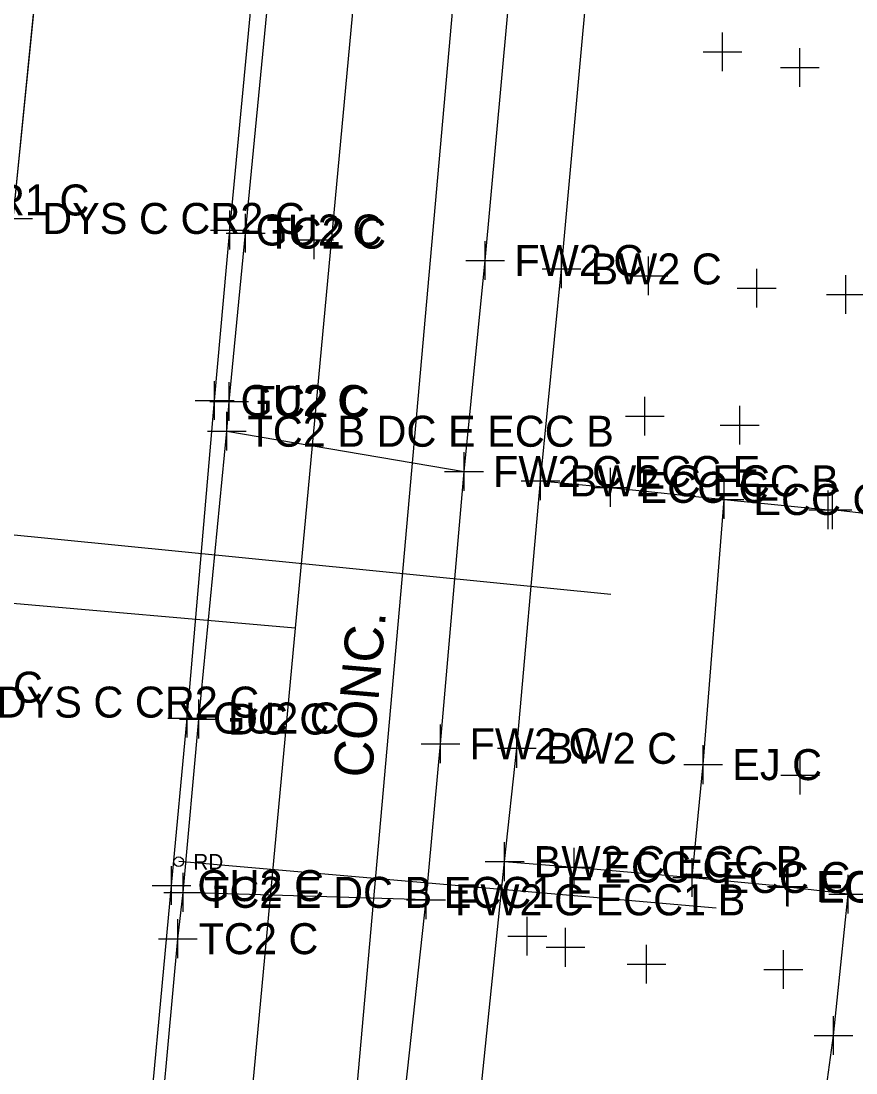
# Model space of a CAD drawing. Extents: x 1363693 to 1365209, y 422201 to 424153.
# Drawn here: x 1364260.2 to 1364303.2, y 423219.1 to 423273.4 of the extents above; entities that cross this region are included whole.
import ezdxf

# ---------------------------------------------------------------- set-up
doc = ezdxf.new("R2010")
doc.units = 0
for name, color, linetype in [('BASELINE-CL-RW', 7, 'Continuous'), ('DR_X_Cells', 7, 'Continuous'), ('DR_X_Drive_Pipe', 7, 'Continuous'), ('DR_X_Text', 7, 'Continuous'), ('O-ALGN-BASELINE-WERK-CL-RW', 7, 'Continuous'), ('O-ALGN-TEXT-BASELINE-WERK-CL-RW', 7, 'Continuous'), ('OWNERS', 7, 'Continuous'), ('PM_X_Channelizing_Line', 7, 'Continuous'), ('PM_X_CL_Double_Solid', 7, 'Continuous'), ('PV_X_Driveway', 7, 'Continuous'), ('PV_X_Joint', 7, 'Continuous'), ('RD_X_Text', 7, 'Continuous'), ('SV_X_Original_Ground', 7, 'Continuous'), ('SV_X_Shot_Marker', 7, 'Continuous'), ('UT_X_Gas', 7, 'Continuous'), ('UT_X_Telecom', 7, 'Continuous'), ('UT_X_Water', 7, 'Continuous')]:
    doc.layers.add(name, color=color, linetype=linetype)

msp = doc.modelspace()

# ---------------------------------------------------------------- linework, layer by layer
at = {"layer": 'BASELINE-CL-RW'}
for p, q in [((1364269.34, 423237.406), (1364270.78, 423252.258)), ((1364268.539, 423228.461), (1364269.34, 423237.406))]:
    msp.add_line(p, q, dxfattribs=at)
for points in [[(1364270.78, 423252.258), (1364270.905, 423253.79), (1364271.755, 423262.479), (1364274.148, 423287.365), (1364276.542, 423312.126), (1364276.629, 423313.518), (1364276.817, 423315.341)], [(1364268.539, 423228.461), (1364269.34, 423237.406), (1364270.78, 423252.258)], [(1364264.815, 423188.013), (1364267.006, 423212.341), (1364268.256, 423226.071), (1364268.539, 423228.461)]]:
    msp.add_lwpolyline(points, dxfattribs=at)
at = {"layer": 'DR_X_Cells'}
msp.add_circle((1364268.304, 423230.04), 0.25, dxfattribs=at)
at = {"layer": 'DR_X_Drive_Pipe'}
msp.add_line((1364268.302, 423230.064), (1364296.039, 423227.666), dxfattribs=at)
at = {"layer": 'O-ALGN-BASELINE-WERK-CL-RW'}
msp.add_lwpolyline([(1364249.902, 423158.791), (1364250.503, 423164.512), (1364252.607, 423188.339), (1364254.923, 423212.972), (1364257.404, 423238.28), (1364259.756, 423263.24), (1364262.23, 423287.907), (1364264.525, 423313.109), (1364266.799, 423338.059), (1364269.18, 423362.6), (1364270.898, 423383.042), (1364271.421, 423387.792), (1364273.694, 423412.788), (1364274.267, 423419.877), (1364276.088, 423437.913), (1364278.182, 423462.848), (1364280.153, 423481.654), (1364280.683, 423487.482), (1364283.085, 423512.281), (1364285.368, 423537.055), (1364287.801, 423562.038)], dxfattribs=at)
at = {"layer": 'O-ALGN-TEXT-BASELINE-WERK-CL-RW'}
for points in [[(1364277.041, 423186.453), (1364279.249, 423211.34), (1364281.062, 423228.074), (1364281.809, 423236.125), (1364283.024, 423250.18), (1364284.121, 423261.072), (1364286.393, 423285.925), (1364288.893, 423310.853), (1364289.461, 423315.932), (1364291.285, 423335.668), (1364291.825, 423341.593), (1364293.598, 423360.72), (1364295.788, 423384.44), (1364295.973, 423385.791), (1364296.712, 423394.509), (1364298.068, 423410.324), (1364299.056, 423420.392), (1364298.963, 423423.182), (1364298.651, 423425.956), (1364298.651, 423425.956), (1364298.044, 423429.016), (1364297.169, 423432.011), (1364297.169, 423432.011)], [(1364280.967, 423186.048), (1364283.2, 423210.994), (1364283.267, 423212.437), (1364283.699, 423216.351), (1364285.121, 423230.045), (1364285.744, 423235.895), (1364286.966, 423249.699), (1364288.049, 423260.634), (1364290.333, 423285.623)]]:
    msp.add_lwpolyline(points, dxfattribs=at)
at = {"layer": 'OWNERS'}
for p, q in [((1364270.78, 423252.258), (1364283.024, 423250.18)), ((1364281.062, 423228.074), (1364268.539, 423228.461))]:
    msp.add_line(p, q, dxfattribs=at)
for points in [[(1364263.974, 423188.104), (1364266.432, 423212.687), (1364267.926, 423228.81), (1364268.734, 423237.459), (1364270.156, 423253.843), (1364270.935, 423262.642), (1364273.302, 423287.489), (1364275.861, 423312.256), (1364278.117, 423337.291), (1364278.887, 423344.525), (1364280.523, 423362.288), (1364282.564, 423384.505), (1364282.845, 423386.962), (1364283.643, 423396.734), (1364284.072, 423402.846), (1364284.5, 423405.767)], [(1364286.966, 423249.699), (1364290.579, 423249.362), (1364296.457, 423248.735), (1364301.822, 423248.197)], [(1364285.121, 423230.045), (1364288.715, 423229.763), (1364294.803, 423229.228), (1364299.69, 423228.757)]]:
    msp.add_lwpolyline(points, dxfattribs=at)
at = {"layer": 'PM_X_Channelizing_Line'}
msp.add_line((1364259.756, 423263.24), (1364262.23, 423287.907), dxfattribs=at)
at = {"layer": 'PM_X_CL_Double_Solid'}
msp.add_line((1364259.756, 423263.24), (1364262.23, 423287.907), dxfattribs=at)
at = {"layer": 'PV_X_Driveway'}
for points in [[(1364286.966, 423249.699), (1364290.579, 423249.362), (1364296.457, 423248.735), (1364301.822, 423248.197)], [(1364313.322, 423246.984), (1364307.716, 423247.545), (1364302.036, 423248.209)], [(1364285.121, 423230.045), (1364288.715, 423229.763), (1364294.803, 423229.228), (1364299.69, 423228.757)], [(1364291.68, 423215.321), (1364296.135, 423214.804), (1364301.16, 423214.262), (1364302.09, 423221.069), (1364302.853, 423228.374), (1364299.752, 423228.735)]]:
    msp.add_lwpolyline(points, dxfattribs=at)
at = {"layer": 'PV_X_Joint'}
for p, q in [((1364295.365, 423235.053), (1364296.457, 423248.735)), ((1364294.803, 423229.228), (1364295.365, 423235.053))]:
    msp.add_line(p, q, dxfattribs=at)
at = {"layer": 'SV_X_Original_Ground'}
for p, q in [((1364296.367, 423270.832), (1364296.367, 423272.832)), ((1364295.367, 423271.832), (1364297.367, 423271.832)), ((1364300.349, 423270.035), (1364300.349, 423272.035)), ((1364299.349, 423271.035), (1364301.349, 423271.035)), ((1364258.756, 423263.24), (1364260.756, 423263.24)), ((1364275.284, 423261.133), (1364275.284, 423263.133)), ((1364274.284, 423262.133), (1364276.284, 423262.133)), ((1364292.549, 423259.279), (1364292.549, 423261.279)), ((1364291.549, 423260.279), (1364293.549, 423260.279)), ((1364298.127, 423258.638), (1364298.127, 423260.638)), ((1364302.735, 423258.314), (1364302.735, 423260.314)), ((1364297.127, 423259.638), (1364299.127, 423259.638)), ((1364301.735, 423259.314), (1364303.735, 423259.314)), ((1364292.361, 423252.036), (1364292.361, 423254.036)), ((1364297.249, 423251.576), (1364297.249, 423253.576)), ((1364291.361, 423253.036), (1364293.361, 423253.036)), ((1364296.249, 423252.576), (1364298.249, 423252.576)), ((1364300.376, 423233.506), (1364300.376, 423235.506)), ((1364299.376, 423234.506), (1364301.376, 423234.506)), ((1364286.289, 423225.196), (1364286.289, 423227.196)), ((1364288.265, 423224.624), (1364288.265, 423226.624)), ((1364285.289, 423226.196), (1364287.289, 423226.196)), ((1364287.265, 423225.624), (1364289.265, 423225.624)), ((1364292.439, 423223.758), (1364292.439, 423225.758)), ((1364299.504, 423223.486), (1364299.504, 423225.486)), ((1364291.439, 423224.758), (1364293.439, 423224.758)), ((1364298.504, 423224.486), (1364300.504, 423224.486))]:
    msp.add_line(p, q, dxfattribs=at)
at = {"layer": 'SV_X_Shot_Marker'}
for p, q in [((1364270.935, 423261.642), (1364270.935, 423263.642)), ((1364271.755, 423261.479), (1364271.755, 423263.479)), ((1364269.935, 423262.642), (1364271.935, 423262.642)), ((1364270.755, 423262.479), (1364272.755, 423262.479)), ((1364284.121, 423260.072), (1364284.121, 423262.072)), ((1364288.049, 423259.634), (1364288.049, 423261.634)), ((1364283.121, 423261.072), (1364285.121, 423261.072)), ((1364287.049, 423260.634), (1364289.049, 423260.634)), ((1364270.156, 423252.843), (1364270.156, 423254.843)), ((1364270.905, 423252.79), (1364270.905, 423254.79)), ((1364269.156, 423253.843), (1364271.156, 423253.843)), ((1364269.905, 423253.79), (1364271.905, 423253.79)), ((1364270.78, 423251.258), (1364270.78, 423253.258)), ((1364269.78, 423252.258), (1364271.78, 423252.258)), ((1364283.024, 423249.18), (1364283.024, 423251.18)), ((1364286.966, 423248.699), (1364286.966, 423250.699)), ((1364282.024, 423250.18), (1364284.024, 423250.18)), ((1364290.579, 423248.362), (1364290.579, 423250.362)), ((1364285.966, 423249.699), (1364287.966, 423249.699)), ((1364296.457, 423247.735), (1364296.457, 423249.735)), ((1364289.579, 423249.362), (1364291.579, 423249.362)), ((1364301.822, 423247.197), (1364301.822, 423249.197)), ((1364302.036, 423247.209), (1364302.036, 423249.209)), ((1364295.457, 423248.735), (1364297.457, 423248.735)), ((1364300.822, 423248.197), (1364302.822, 423248.197)), ((1364301.036, 423248.209), (1364303.036, 423248.209)), ((1364268.734, 423236.459), (1364268.734, 423238.459)), ((1364269.34, 423236.406), (1364269.34, 423238.406)), ((1364267.734, 423237.459), (1364269.734, 423237.459)), ((1364268.34, 423237.406), (1364270.34, 423237.406)), ((1364281.809, 423235.125), (1364281.809, 423237.125)), ((1364285.744, 423234.895), (1364285.744, 423236.895)), ((1364280.809, 423236.125), (1364282.809, 423236.125)), ((1364284.744, 423235.895), (1364286.744, 423235.895)), ((1364295.365, 423234.053), (1364295.365, 423236.053)), ((1364294.365, 423235.053), (1364296.365, 423235.053)), ((1364285.121, 423229.045), (1364285.121, 423231.045)), ((1364288.715, 423228.763), (1364288.715, 423230.763)), ((1364284.121, 423230.045), (1364286.121, 423230.045)), ((1364294.803, 423228.228), (1364294.803, 423230.228)), ((1364267.926, 423227.81), (1364267.926, 423229.81)), ((1364268.539, 423227.461), (1364268.539, 423229.461)), ((1364287.715, 423229.763), (1364289.715, 423229.763)), ((1364299.69, 423227.757), (1364299.69, 423229.757)), ((1364299.752, 423227.735), (1364299.752, 423229.735)), ((1364302.853, 423227.374), (1364302.853, 423229.374)), ((1364266.926, 423228.81), (1364268.926, 423228.81)), ((1364281.062, 423227.074), (1364281.062, 423229.074)), ((1364293.803, 423229.228), (1364295.803, 423229.228)), ((1364298.69, 423228.757), (1364300.69, 423228.757)), ((1364267.539, 423228.461), (1364269.539, 423228.461)), ((1364298.752, 423228.735), (1364300.752, 423228.735)), ((1364301.853, 423228.374), (1364303.853, 423228.374)), ((1364280.062, 423228.074), (1364282.062, 423228.074)), ((1364268.256, 423225.071), (1364268.256, 423227.071)), ((1364267.256, 423226.071), (1364269.256, 423226.071)), ((1364302.09, 423220.069), (1364302.09, 423222.069)), ((1364301.09, 423221.069), (1364303.09, 423221.069))]:
    msp.add_line(p, q, dxfattribs=at)
at = {"layer": 'UT_X_Gas'}
msp.add_line((1364227.936, 423250.064), (1364290.595, 423243.854), dxfattribs=at)
at = {"layer": 'UT_X_Telecom'}
msp.add_lwpolyline([(1364331.133, 423132.499), (1364271.573, 423151.567), (1364307.701, 423558.666)], dxfattribs=at)
at = {"layer": 'UT_X_Water'}
msp.add_line((1364216.153, 423247.17), (1364274.307, 423242.114), dxfattribs=at)
msp.add_lwpolyline([(1364264.276, 423134.188), (1364290.904, 423420.252), (1364296.496, 423480.942), (1364304.106, 423560.043)], dxfattribs=at)

# ---------------------------------------------------------------- texts
at = {"layer": 'DR_X_Text'}
msp.add_text('RD', height=0.8, dxfattribs=at).set_placement((1364269.054, 423229.64))
at = {"layer": 'RD_X_Text'}
msp.add_text('CONC.', height=2, rotation=85.0992, dxfattribs=at).set_placement((1364278.262, 423234.32))
at = {"layer": 'SV_X_Original_Ground'}
for s, p in [('WS8 C CR1 C', (1364249.904, 423263.393)), ('DYS C CR2 C', (1364261.256, 423262.44)), ('WS8 C CR1 C', (1364247.505, 423238.249)), ('DYS C CR2 C', (1364258.904, 423237.48))]:
    msp.add_text(s, height=1.6, dxfattribs=at).set_placement(p)
at = {"layer": 'SV_X_Shot_Marker'}
for s, p in [('GU2 C', (1364272.272, 423261.842)), ('TC2 C', (1364272.826, 423261.679)), ('FW2 C', (1364285.621, 423260.272)), ('BW2 C', (1364289.549, 423259.834)), ('GU2 C', (1364271.493, 423253.043)), ('TC2 C', (1364271.976, 423252.99)), ('TC2 B DC E ECC B', (1364271.851, 423251.458)), ('FW2 C ECC E', (1364284.524, 423249.38)), ('BW2 C ECC B', (1364288.466, 423248.899)), ('ECC C', (1364292.079, 423248.562)), ('ECC C EJ E', (1364297.957, 423247.935)), ('GU2 C', (1364270.071, 423236.659)), ('DC C', (1364270.84, 423236.606)), ('FW2 C', (1364283.309, 423235.325)), ('BW2 C', (1364287.244, 423235.095)), ('EJ C', (1364296.865, 423234.253)), ('BW2 C ECC B', (1364286.621, 423229.245)), ('ECC C', (1364290.215, 423228.963)), ('ECC C EJ B', (1364296.303, 423228.428)), ('GU2 C', (1364269.263, 423228.01)), ('ECC E', (1364301.19, 423227.957)), ('ECC1 E', (1364301.252, 423227.935)), ('TC2 E DC B ECC1 E', (1364269.61, 423227.661)), ('FW2 C ECC1 B', (1364282.562, 423227.274)), ('TC2 C', (1364269.327, 423225.271))]:
    msp.add_text(s, height=1.6, dxfattribs=at).set_placement(p)

doc.saveas('drawing.dxf')
